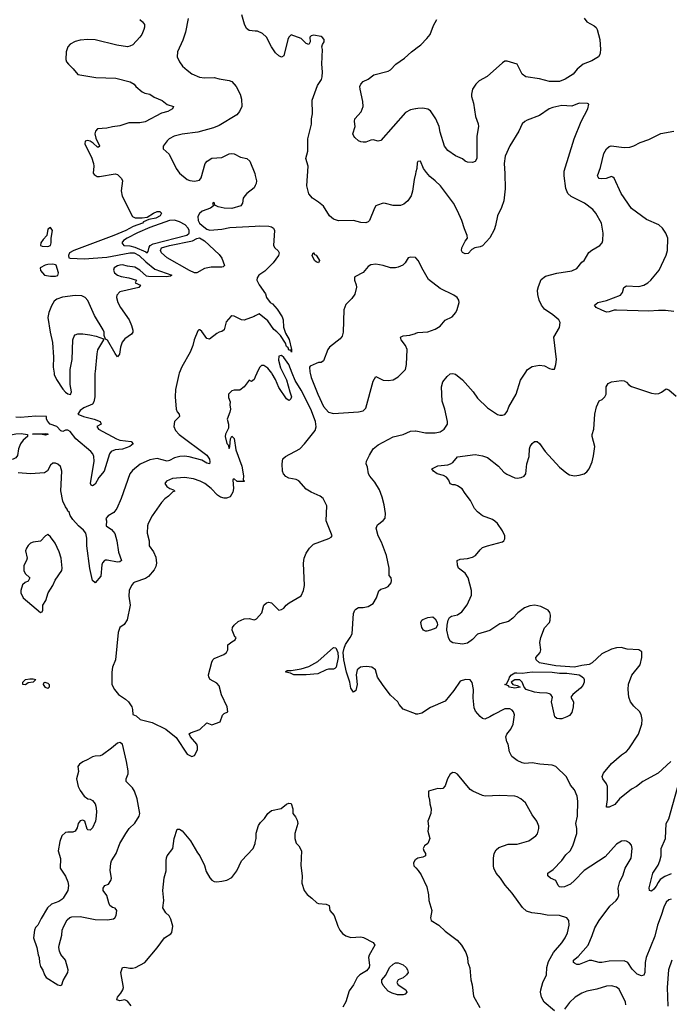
# Model space of a CAD drawing. Header units: inches. Extents: x 2001573 to 2220545, y 644482 to 846830.
# Tile 261 of 656: x 2108102 to 2113335, y 714913 to 722850. Entities that reach past the tile are written whole.
import ezdxf

# ---------------------------------------------------------------- set-up
doc = ezdxf.new("R2010")
doc.units = ezdxf.units.IN
doc.header["$MEASUREMENT"] = 0
for name, color, linetype in [('C1701', 7, 'Continuous'), ('C1702', 7, 'Continuous'), ('C1711', 7, 'Continuous'), ('C1712', 7, 'Continuous')]:
    doc.layers.add(name, color=color, linetype=linetype)

msp = doc.modelspace()

# ---------------------------------------------------------------- linework, layer by layer
at = {"layer": 'C1701', "color": 5}
for points, elevation in [([(2108708.8, 720000), (2108707, 719810), (2108700.4, 719770), (2108690, 719749.5), (2108619.8, 719720.2), (2108590, 719699), (2108571.3, 719670), (2108616, 719650), (2108701, 719630), (2108751, 719610), (2108758, 719590), (2108724.7, 719570), (2108738, 719550), (2108882.8, 719470), (2108910, 719461.3), (2108998.8, 719450), (2109016.3, 719430), (2108990, 719408.3), (2108930, 719388.6), (2108870, 719383.2), (2108840.3, 719370), (2108824.5, 719350), (2108782.2, 719210), (2108740.6, 719159.4), (2108710, 719105.4), (2108690, 719091.5), (2108678.3, 719098.3), (2108671.5, 719111.5), (2108701.4, 719290), (2108698.4, 719330), (2108691.5, 719350), (2108674, 719370), (2108555.6, 719470), (2108510, 719529.3), (2108490, 719541.2), (2108470, 719541.2), (2108450, 719529.5), (2108434.6, 719534.6), (2108402, 719570), (2108349, 719590), (2108329.2, 719610), (2108319, 719630), (2108318, 719650), (2108233, 719653), (2108110, 719643.7), (2108070, 719646.9)], 320), ([(2109387.1, 720000), (2109383, 719990), (2109357.1, 719870), (2109354.4, 719810), (2109363, 719710), (2109370.5, 719690), (2109385.5, 719670), (2109390.4, 719650), (2109350.5, 719610), (2109343.1, 719570), (2109358.2, 719538.2), (2109387.4, 719507.4), (2109610, 719339.6), (2109630, 719306), (2109633.7, 719286.3), (2109630.4, 719270), (2109610, 719276.3), (2109570, 719300.3), (2109466.2, 719326.2), (2109430, 719330.6), (2109391.6, 719328.4), (2109350, 719319.4), (2109310, 719295.6), (2109290, 719291.8), (2109210, 719312.1), (2109150, 719300.9), (2109072.3, 719267.7), (2109010, 719216.9), (2108990, 719189.3), (2108919.5, 718990), (2108884.6, 718910), (2108861.4, 718878.6), (2108814, 718850), (2108797.3, 718830), (2108802, 718810), (2108798, 718770), (2108840.8, 718740.8), (2108867.7, 718707.7), (2108884.1, 718650), (2108897.9, 718557.9), (2108923, 718490), (2108910, 718480.5), (2108890, 718476.1), (2108806.7, 718493.3), (2108790, 718494), (2108784.2, 718490), (2108770, 718471.6), (2108765.2, 718454.8), (2108755, 718365), (2108710, 718311.8), (2108690, 718329.2), (2108666.7, 718426.7), (2108641.9, 718610), (2108642.6, 718670), (2108634.1, 718710), (2108616.2, 718736.2), (2108576.8, 718770), (2108530, 718820.5), (2108510, 718854), (2108500.9, 718880.9), (2108490, 718889.5), (2108484.7, 718904.7), (2108470, 718923.7), (2108450, 718969.4), (2108433.3, 719053.3), (2108442, 719210), (2108430, 719249.3), (2108410, 719266.6), (2108390, 719274.5), (2108370, 719274.5), (2108350, 719258), (2108325.5, 719214.5), (2108302.5, 719197.5), (2108190, 719188.2), (2108090, 719196.5)], 340), ([(2108379.8, 720000), (2108381.1, 719990), (2108398, 719950), (2108450, 719872.2), (2108470, 719847.6), (2108490, 719834), (2108511.1, 719828.9), (2108519.6, 719850), (2108509.8, 719909.8), (2108509.8, 720000)], 320), ([(2110000, 719971.3), (2109990, 719949), (2109970, 719934), (2109950, 719944), (2109910, 719889.3), (2109875.9, 719864.1), (2109830, 719864.5), (2109810, 719857), (2109783, 719830), (2109784.7, 719804.7), (2109798.8, 719770), (2109794.8, 719745.2), (2109799.1, 719710), (2109794.9, 719685.1), (2109774, 719630), (2109783, 719590), (2109783.4, 719556.6), (2109760.7, 719510), (2109756, 719490), (2109770, 719434), (2109782, 719422), (2109790, 719394), (2109795.3, 719410), (2109799, 719470), (2109810, 719494), (2109830, 719474), (2109842.4, 719382.4), (2109892.8, 719250), (2109906, 719174), (2109902, 719142), (2109910, 719134), (2109910, 719126), (2109852.7, 719127.3), (2109830, 719148), (2109818, 719142), (2109824.4, 719070), (2109819.9, 719040.1), (2109796.4, 719003.6), (2109767.5, 718992.5), (2109750, 718992.2), (2109720.7, 719000.7), (2109696, 719016), (2109644.4, 719070), (2109593.5, 719110), (2109556.3, 719130), (2109501.2, 719150), (2109430, 719159.8), (2109332.1, 719152.1), (2109286, 719130), (2109272, 719110), (2109286.4, 719086.4), (2109310.9, 719070.9), (2109341, 719061), (2109352, 719050), (2109336.7, 719043.3), (2109301.6, 719010), (2109270, 718988.6), (2109243.2, 718956.8), (2109168.7, 718850), (2109136.5, 718790), (2109131.5, 718770), (2109128.5, 718710), (2109146.4, 718650), (2109146.4, 718610), (2109179.8, 718559.8), (2109197.5, 718517.5), (2109204.5, 718470), (2109199, 718441), (2109184.4, 718415.6), (2109139.6, 718360.4), (2109114.4, 718345.6), (2109030, 718317.2), (2109018.4, 718310), (2109003.1, 718290), (2108985.3, 718250), (2108982.3, 718202.3), (2108990.8, 718130), (2108967.5, 718012.5), (2108944.2, 717975.8), (2108910, 717949.7), (2108896.6, 717910), (2108872.8, 717690), (2108850.4, 717630), (2108843.7, 717590), (2108845.5, 717490), (2108865.5, 717450), (2108899.3, 717410), (2108954, 717374), (2108978.4, 717350), (2109004.9, 717310), (2109011.1, 717288.9), (2109014, 717250), (2109039.8, 717239.8), (2109072, 717210), (2109170, 717184.9), (2109278.8, 717130), (2109362.5, 717062.5), (2109451.3, 716930), (2109490, 716911.3), (2109510, 716918), (2109534.8, 716965.2), (2109535.1, 716990), (2109529.3, 717010), (2109477, 717070), (2109466.3, 717093.7), (2109478, 717102), (2109553, 717127), (2109610, 717181), (2109650, 717166), (2109718, 717190), (2109736.5, 717243.5), (2109750, 717256), (2109778, 717270), (2109774, 717310), (2109727.5, 717407.5), (2109710, 717479), (2109690, 717502), (2109637.2, 717530), (2109626, 717550), (2109623.7, 717570), (2109649.3, 717670), (2109659, 717690), (2109670, 717701), (2109746.3, 717733.7), (2109768.7, 717750), (2109779, 717770), (2109779, 717810), (2109810, 717836), (2109838, 717850), (2109846, 717870), (2109835.3, 717875.3), (2109814, 717930), (2109817.2, 717950), (2109829.2, 717970), (2109862.5, 717997.5), (2109910, 718019.6), (2109950, 718022), (2109990, 718013.4), (2110000, 718016.3)], 360), ([(2109000.1, 714900.1), (2108970, 714937.2), (2108950, 714949.2), (2108910, 714940.9), (2108886, 714950), (2108889.6, 714970), (2108917.7, 715002.3), (2108933.7, 715030), (2108938.3, 715050), (2108917.6, 715170), (2108930, 715210.8), (2108950, 715213.4), (2108990, 715203.8), (2109010, 715203.8), (2109034, 715210), (2109110, 715250.6), (2109210, 715367.3), (2109269.7, 715450.3), (2109318.6, 715481.4), (2109327.6, 715492.4), (2109335.6, 715544.4), (2109319.8, 715599.8), (2109306.3, 715626.3), (2109278.7, 715650), (2109254, 715690), (2109262.4, 715750), (2109255.8, 715830), (2109266.2, 715933.8), (2109282.7, 715990), (2109280.9, 716070), (2109284.8, 716095.2), (2109289.6, 716110.4), (2109335.1, 716170), (2109347.3, 716250), (2109370, 716324.7), (2109390, 716324), (2109410, 716310.6), (2109478, 716230), (2109534, 716134), (2109554, 716110), (2109590, 716031.3), (2109604.1, 715984.1), (2109632.5, 715932.5), (2109650, 715914.8), (2109670, 715904), (2109690, 715900.7), (2109730, 715904.9), (2109770, 715914.8), (2109810, 715936), (2109851.5, 715988.5), (2109890, 716070.7), (2109983.6, 716170), (2109998.4, 716210), (2110000, 716217.3)], 340)]:
    msp.add_lwpolyline(points, dxfattribs=dict(at, elevation=elevation))
for points, elevation in [([(2107930, 719286), (2107850, 719314), (2107823.6, 719330), (2107834.3, 719350), (2107890, 719396.1), (2107960.9, 719470), (2107979.9, 719480.1), (2108030, 719502.2), (2108070, 719512.8), (2108113.2, 719513.2), (2108165.4, 719505.4), (2108165.5, 719490), (2108130, 719459.8), (2108108.5, 719430), (2108092.9, 719390), (2108083.5, 719336.5), (2108070, 719317.4), (2108050, 719307.2), (2107990, 719305.4)], 320), ([(2108310, 719501.2), (2108270, 719509.7), (2108206, 719510), (2108310, 719515.5), (2108330, 719510.7), (2108330, 719506)], 320), ([(2108330, 718699), (2108310, 718688.7), (2108270, 718645.2), (2108210, 718639.3), (2108190, 718629.5), (2108170, 718611.8), (2108156, 718590), (2108149.1, 718569.1), (2108163, 718510), (2108157.3, 718490), (2108134.9, 718450), (2108135.8, 718410), (2108145.1, 718385.1), (2108184, 718350), (2108170, 718323.7), (2108147.2, 718312.8), (2108125.5, 718294.5), (2108110.3, 718250), (2108110.4, 718229.6), (2108130.3, 718190), (2108270, 718071), (2108283.1, 718076.9), (2108289, 718090), (2108289.2, 718130), (2108312.9, 718167.1), (2108331.3, 718230), (2108369.6, 718290), (2108387.2, 718332.8), (2108440.7, 718410), (2108445.6, 718430), (2108436.9, 718510), (2108419.7, 718559.7), (2108389.3, 718629.3), (2108350, 718682)], 360), ([(2108150, 717489.4), (2108128, 717490), (2108128, 717510), (2108148, 717530), (2108183.7, 717536.3), (2108210, 717536.3), (2108231.3, 717530), (2108212, 717510), (2108170, 717504)], 340), ([(2108330, 717459), (2108310, 717466), (2108294, 717490), (2108296.4, 717503.6), (2108306, 717510), (2108330, 717502.8), (2108340.7, 717490), (2108338.8, 717470)], 340), ([(2108910, 717024), (2108890, 717019.3), (2108842.4, 716977.6), (2108770, 716924.5), (2108750, 716915.1), (2108710, 716914.5), (2108690, 716909.3), (2108650, 716885.2), (2108610, 716869), (2108584.7, 716850), (2108571, 716830), (2108574.8, 716790), (2108558.8, 716730), (2108573.4, 716670), (2108590, 716636), (2108620.7, 716590), (2108650, 716570.7), (2108670, 716566.7), (2108690, 716554.9), (2108708.9, 716530), (2108716.1, 716510), (2108719.6, 716470), (2108718.9, 716430), (2108711.7, 716390), (2108690, 716336), (2108670, 716316), (2108650, 716319), (2108645.4, 716325.4), (2108626, 716390), (2108610, 716398.7), (2108590, 716393), (2108572.7, 716370), (2108564.8, 716335.2), (2108550.4, 716309.6), (2108530, 716299.7), (2108490, 716301.5), (2108470, 716297.8), (2108441.2, 716270), (2108426.2, 716226.2), (2108411, 716150), (2108431.1, 716088.9), (2108427.3, 716010), (2108470, 715946.8), (2108490, 715901), (2108495.6, 715870), (2108490.3, 715830), (2108452.3, 715767.7), (2108442, 715758), (2108417.3, 715742.7), (2108359, 715721), (2108327.3, 715690), (2108274.6, 715605.4), (2108248.5, 715551.5), (2108230, 715533.2), (2108220.4, 715510), (2108213, 715450), (2108240.4, 715370), (2108250, 715312), (2108258.8, 715290), (2108260.5, 715250), (2108270, 715218), (2108288.1, 715188.1), (2108302, 715150), (2108316.3, 715130), (2108410, 715070.6), (2108430, 715064), (2108442, 715070), (2108453.6, 715106.4), (2108489, 715170), (2108494, 715190), (2108472.3, 715270), (2108434.7, 715314.7), (2108421.7, 715341.7), (2108417.6, 715370), (2108419.5, 715390), (2108442.7, 715470), (2108444.5, 715510), (2108457.1, 715542.9), (2108485.9, 715594.1), (2108506.9, 715613.1), (2108521.7, 715618.3), (2108590, 715621.3), (2108710, 715597.1), (2108810, 715593.1), (2108857.2, 715602.8), (2108869.3, 715610), (2108879, 715630), (2108884, 715670), (2108870, 715688.7), (2108850, 715692.7), (2108829.6, 715709.6), (2108819.6, 715730), (2108802.9, 715790), (2108774, 715830), (2108775.3, 715850), (2108788, 715870), (2108817.2, 715882.8), (2108837.2, 715910), (2108840.9, 715930), (2108831.2, 715991.2), (2108835.1, 716050), (2108840.5, 716070), (2108878.7, 716130), (2108909.5, 716210), (2108956.2, 716290), (2108983.7, 716330), (2109030, 716373.4), (2109065.6, 716430), (2109069.6, 716450), (2109047.3, 716570), (2109027.6, 716630), (2109010, 716658), (2108960.9, 716710), (2108960.9, 716730), (2108975.1, 716770), (2108976.2, 716796.2), (2108963.7, 716870), (2108929.1, 717009.1)], 360)]:
    msp.add_lwpolyline(points, close=True, dxfattribs=dict(at, elevation=elevation))
at = {"layer": 'C1702', "color": 5}
for points, elevation in [([(2110000, 722758.3), (2109950, 722763.5), (2109930, 722778), (2109912.7, 722812.7), (2109892.7, 722890)], 340), ([(2109070, 722852.2), (2109091.8, 722831.8), (2109106.3, 722810), (2109108, 722790), (2109102.2, 722770), (2109085, 722730), (2109070.7, 722709.3), (2109012.7, 722647.3), (2108990, 722635.5), (2108970, 722631.6), (2108883.6, 722643.6), (2108710, 722686.2), (2108650, 722690.7), (2108590, 722685.2), (2108550, 722673.4), (2108508.5, 722651.5), (2108490, 722629.7), (2108477.5, 722590), (2108473.2, 722530), (2108479.8, 722510), (2108494.4, 722490), (2108534.3, 722454.3), (2108570, 722407), (2108716.4, 722383.6), (2108877.4, 722377.4), (2108990.8, 722350), (2109024, 722330), (2109038.8, 722310), (2109089.1, 722269.1), (2109110, 722258.6), (2109150, 722250.2), (2109185.7, 722225.7), (2109250, 722197.3), (2109290, 722166.7), (2109342, 722150), (2109333.4, 722130), (2109296.3, 722110), (2109244.6, 722095.4), (2109112.8, 722027.2), (2109070, 722019.5), (2108982.2, 722017.8), (2108910, 721995), (2108850, 721986.9), (2108805.1, 721974.9), (2108730, 721969.7), (2108713.4, 721950), (2108708.1, 721930), (2108715.4, 721895.4), (2108746, 721834), (2108746.8, 721830), (2108737.3, 721822.7), (2108730, 721823), (2108694.9, 721854.9), (2108670, 721869.7), (2108650, 721876.3), (2108630.3, 721869.7), (2108627.3, 721850), (2108634.2, 721830), (2108681.2, 721741.2), (2108698, 721690), (2108699.8, 721670), (2108692.8, 721612.8), (2108701.1, 721601.1), (2108726.3, 721586.3), (2108745.7, 721585.7), (2108870, 721606.8), (2108890, 721602.8), (2108922.8, 721570), (2108930.8, 721550), (2108919.6, 721470), (2108927.1, 721427.1), (2109010, 721264), (2109031.9, 721251.9), (2109090, 721251.6), (2109130, 721258.9), (2109178.7, 721290), (2109210, 721302.4), (2109230, 721304.9), (2109243.7, 721290), (2109233.5, 721270), (2109199.5, 721250), (2109142, 721238), (2109100.8, 721219.2), (2109091.4, 721210), (2109016.7, 721183.3), (2108958.4, 721150), (2108861.7, 721110), (2108537, 720990), (2108503.8, 720970), (2108494.9, 720950), (2108499.1, 720930), (2108507.7, 720927.7), (2108622.4, 720922.4), (2108804.3, 720935.7), (2108990, 720971.6), (2109024.7, 720970), (2109064.8, 720950), (2109117.6, 720897.6), (2109190, 720839.3), (2109326.8, 720790), (2109317.3, 720782.7), (2109283.8, 720776.2), (2109139.3, 720779.3), (2109123.1, 720783.1), (2109068.9, 720830), (2109030, 720855.6), (2108970, 720862), (2108930, 720872.5), (2108910, 720872.2), (2108890, 720867), (2108864.2, 720850), (2108859, 720830), (2108865.3, 720810), (2108889.3, 720789.3), (2108918.6, 720778.6), (2108982, 720770), (2109042, 720750), (2109032, 720730), (2109074, 720710), (2109062, 720690), (2108910, 720656), (2108885, 720630), (2108881.4, 720610), (2108891.9, 720570), (2108913.7, 720530), (2108984.5, 720430), (2109004, 720384), (2109012.5, 720347.5), (2109012.6, 720330), (2109004.1, 720315.9), (2108950, 720278.2), (2108928.4, 720251.6), (2108914, 720210), (2108906.2, 720153.8), (2108890, 720132.7), (2108870, 720158), (2108810, 720266), (2108794.2, 720274.2), (2108783.3, 720303.3), (2108781.5, 720330), (2108773.8, 720350), (2108705.9, 720465.9), (2108650, 720585.1), (2108630, 720611.6), (2108603.2, 720623.2), (2108550, 720625.6), (2108446.5, 720613.5), (2108401.7, 720598.3), (2108380.2, 720579.8), (2108357.4, 720542.6), (2108337.8, 720490), (2108330.2, 720450), (2108347.5, 720330), (2108367.6, 720247.6), (2108374, 720130), (2108373, 720050), (2108379.8, 720000)], 320), ([(2109459.9, 722860.1), (2109438.7, 722750), (2109416, 722684), (2109374.4, 722590), (2109372, 722550), (2109388.2, 722510), (2109414.7, 722474.7), (2109450, 722442), (2109490, 722413.4), (2109550, 722387.7), (2109590, 722382), (2109670, 722383.6), (2109710, 722372), (2109790, 722359.3), (2109810, 722350.5), (2109846, 722310), (2109877.1, 722250), (2109888.2, 722210), (2109890.4, 722150), (2109872, 722110), (2109850, 722084.2), (2109710, 721996.3), (2109662.8, 721977.2), (2109536.1, 721943.9), (2109410, 721926), (2109346, 721910), (2109306, 721890), (2109290, 721874), (2109258, 721830), (2109258.4, 721810), (2109305.4, 721765.4), (2109363.2, 721650), (2109390, 721611.7), (2109450, 721561.6), (2109473, 721553), (2109510, 721548), (2109550, 721556), (2109564.5, 721575.5), (2109596.9, 721690), (2109613.3, 721710), (2109650, 721732.4), (2109730, 721737.8), (2109790, 721767.9), (2109810, 721772.2), (2109830, 721767.9), (2109881.5, 721741.5), (2109930.9, 721730.9), (2109956, 721710), (2109996.5, 721610), (2110000, 721593.4)], 340), ([(2110000, 721514.4), (2109990, 721494.7), (2109932.7, 721450), (2109914.9, 721430), (2109903, 721410), (2109897.3, 721370), (2109884, 721350), (2109810, 721327.7), (2109749, 721330), (2109701.5, 721341.5), (2109674.6, 721354.6), (2109672.7, 721370), (2109664.7, 721375.3), (2109654, 721370), (2109662, 721350), (2109638, 721330), (2109572.3, 721307.7), (2109551.4, 721288.6), (2109537.5, 721262.5), (2109539.2, 721230), (2109550.8, 721210), (2109571.7, 721190), (2109610, 721162.1), (2109633.4, 721153.4), (2109730, 721160.5), (2109794.4, 721174.4), (2110000, 721186.7)], 340), ([(2110000, 720463), (2109990, 720457.6), (2109910, 720428.2), (2109890, 720429.8), (2109830, 720458.7), (2109810, 720461.6), (2109802.3, 720457.7), (2109764.4, 720415.6), (2109750, 720349.3), (2109730, 720335.6), (2109710, 720331.3), (2109690, 720319.7), (2109630, 720275.6), (2109610, 720279.5), (2109570, 720336), (2109553.2, 720350), (2109544.7, 720350), (2109537.3, 720342.7), (2109507.3, 720270), (2109495.9, 720224.1), (2109474.8, 720170), (2109408.5, 720051.5), (2109387.1, 720000)], 340), ([(2108509.8, 720000), (2108509.8, 720029.8), (2108525, 720110), (2108529.4, 720270), (2108540.9, 720299.1), (2108550, 720310.8), (2108570, 720317.5), (2108610, 720316.6), (2108666, 720310), (2108717.8, 720297.8), (2108776, 720276), (2108778, 720270), (2108730, 720189), (2108722.4, 720157.6), (2108708.9, 720010), (2108708.8, 720000)], 320)]:
    msp.add_lwpolyline(points, dxfattribs=dict(at, elevation=elevation))
for points, elevation in [([(2109350, 721232.6), (2109310, 721231.5), (2109150, 721175.4), (2109050, 721132.1), (2108968, 721090), (2108938.9, 721070), (2108926, 721050), (2108941, 721030), (2108990, 721026.3), (2109030, 721017.5), (2109119.1, 720979.1), (2109130, 720970.4), (2109137.5, 720982.5), (2109144.7, 721015.3), (2109154.2, 721030), (2109176.3, 721043.7), (2109447.9, 721112.1), (2109466.7, 721130), (2109468.6, 721150), (2109460.1, 721170), (2109435.3, 721195.3), (2109390, 721219.8)], 340), ([(2108350, 721176), (2108330, 721162), (2108320.7, 721110), (2108290, 721079.3), (2108273, 721050), (2108270.7, 721030), (2108283.4, 721023.4), (2108330, 721022), (2108349.4, 721030), (2108355.1, 721050), (2108354.5, 721090), (2108366, 721150)], 320), ([(2109530, 720809.6), (2109510, 720809.7), (2109470, 720826.8), (2109290, 720929), (2109245.3, 720970), (2109235.4, 720990), (2109245.7, 721010), (2109308.4, 721030), (2109493.5, 721066.5), (2109530, 721087.3), (2109550, 721092.4), (2109590, 721067.3), (2109710, 720958), (2109730, 720927.6), (2109751.2, 720868.8), (2109741.3, 720858.7), (2109730, 720855.4), (2109645.8, 720854.2), (2109590, 720845.4)], 320), ([(2108370, 720880.3), (2108330, 720876.5), (2108306.4, 720870), (2108267.4, 720850), (2108270, 720828), (2108303, 720790), (2108350, 720781.5), (2108390, 720782.9), (2108410, 720789.1), (2108415.1, 720810), (2108395.8, 720870), (2108390, 720875.1)], 320)]:
    msp.add_lwpolyline(points, close=True, dxfattribs=dict(at, elevation=elevation))
at = {"layer": 'C1711', "color": 5}
for points, elevation in [([(2110000, 718016.3), (2110010, 718019.1), (2110053.2, 718070), (2110069.7, 718130), (2110090, 718148), (2110110, 718153.7), (2110131, 718150), (2110190, 718091), (2110210, 718094.8), (2110230, 718106.8), (2110249.6, 718130.4), (2110271.9, 718148.1), (2110370, 718206), (2110389.2, 718250), (2110397, 718290), (2110387, 718470), (2110393.6, 718510), (2110409.6, 718550), (2110435.6, 718590), (2110470, 718621.6), (2110592.7, 718667.3), (2110610, 718678), (2110619, 718690), (2110571.6, 718810), (2110577, 718930), (2110546.6, 718990), (2110522.7, 719010), (2110450, 719040.4), (2110410, 719066), (2110350, 719131.7), (2110330, 719142.9), (2110270, 719155), (2110246.4, 719166.4), (2110227.9, 719187.9), (2110219.8, 719210), (2110215.1, 719270), (2110220.9, 719310), (2110244, 719330), (2110358, 719390), (2110395.6, 719430), (2110481, 719539), (2110491.3, 719568.7), (2110485.4, 719610), (2110447.1, 719710), (2110370, 719864), (2110321, 719941), (2110297.8, 720000)], 360), ([(2110012.9, 720000), (2110000, 719971.3)], 360), ([(2110224.9, 720000), (2110250, 719946), (2110279.5, 719850), (2110290.4, 719809.6), (2110286.8, 719793.2), (2110276.8, 719783.2), (2110270, 719779), (2110250, 719794), (2110190, 719883.7), (2110162.8, 719950), (2110135.8, 719995.8), (2110132.4, 720000)], 360), ([(2110442, 720000), (2110450, 719966), (2110502.8, 719830), (2110550, 719733), (2110590, 719687.3), (2110630, 719676.5), (2110830, 719688.2), (2110870, 719695.8), (2110890, 719718), (2110950, 719936.3), (2110970, 719974), (2111030, 719944), (2111070, 719940.7), (2111110, 719946.8), (2111149.5, 719970.5), (2111179.1, 720000)], 360), ([(2113350, 715760.4), (2113330, 715754.3), (2113310, 715736.2), (2113290, 715695.1), (2113270.1, 715629.9), (2113238.6, 715550), (2113217.6, 715462.4), (2113148.7, 715291.3), (2113140.2, 715250), (2113137.1, 715170), (2113130, 715147.8), (2113110, 715141.5), (2113076.9, 715156.9), (2113036.8, 715196.8), (2112999.7, 715250), (2112970, 715264.7), (2112850, 715262.2), (2112790, 715249.7), (2112770.2, 715249.8), (2112710, 715266.6), (2112690, 715266), (2112610, 715235.2), (2112590, 715235.4), (2112570, 715244.4), (2112563.5, 715250), (2112562, 715270), (2112600.5, 715299.5), (2112680.4, 715390), (2112713.5, 715466.5), (2112734.8, 715530), (2112768.9, 715590), (2112855.8, 715704.2), (2112906.6, 715750), (2112920.4, 715770), (2112927.1, 715790), (2112923.1, 715850), (2112935.7, 715904.3), (2112960.5, 715950), (2112978.9, 716010), (2113026.3, 716090), (2113036.9, 716170), (2113030, 716196), (2113013.6, 716213.6), (2112990, 716227.3), (2112970, 716231.8), (2112950, 716229.5), (2112910, 716204.5), (2112818.7, 716101.3), (2112650, 715993), (2112570.1, 715909.9), (2112537.6, 715882.4), (2112490, 715859.8), (2112470, 715856.4), (2112450, 715860.5), (2112438.7, 715870), (2112421.2, 715910), (2112379, 715930), (2112356, 715950), (2112355.1, 715970), (2112399.1, 716000.9), (2112468.7, 716071.3), (2112502.5, 716117.5), (2112535.8, 716150), (2112558, 716190), (2112590.8, 716290), (2112589.8, 716330), (2112581.2, 716370), (2112594.4, 716430), (2112596.8, 716550), (2112592.2, 716590), (2112570, 716642.7), (2112539.7, 716679.7), (2112506.3, 716746.3), (2112421.2, 716830), (2112390, 716841.6), (2112291.9, 716848.1), (2112230, 716858.5), (2112170, 716855), (2112150, 716858.5), (2112110, 716877.4), (2112065.6, 716910), (2112048.5, 716948.5), (2112037, 717010), (2112026.6, 717030), (2112018.4, 717070), (2112027, 717090), (2112058.4, 717130), (2112075.8, 717170), (2112087.5, 717247.5), (2112080.7, 717270), (2112070, 717283.7), (2112050, 717296.2), (2112010, 717295.6), (2111921, 717250), (2111890, 717229.4), (2111850, 717212.7), (2111830, 717216), (2111810, 717232.3), (2111774.8, 717274.8), (2111762.2, 717302.2), (2111755.4, 717384.6), (2111757, 717450), (2111746.8, 717506.8), (2111730, 717529), (2111692.5, 717532.5), (2111650, 717517.2), (2111598.3, 717441.7), (2111530, 717358), (2111410, 717306), (2111340.4, 717259.6), (2111310, 717251.1), (2111293.9, 717253), (2111290, 717253.5), (2111191.3, 717291.3), (2111159, 717330), (2111149.2, 717350), (2111090, 717405.2), (2111030, 717482.7), (2110985.4, 717550), (2110966.9, 717610), (2110939.5, 717630), (2110895.8, 717635.8), (2110865.8, 717634.2), (2110846.3, 717630), (2110821.7, 717610), (2110811.8, 717570), (2110821.7, 717490), (2110810, 717444), (2110790, 717429.6), (2110770, 717462.7), (2110761.1, 717510), (2110734.2, 717590), (2110713.5, 717690), (2110708.3, 717748.3), (2110715.2, 717784.8), (2110726.5, 717813.5), (2110765, 717870), (2110779.8, 717900.2), (2110790, 718062), (2110803, 718090), (2110810, 718099.3), (2110830, 718110.5), (2110870, 718110.5), (2110910, 718119.1), (2110950, 718144.9), (2110977, 718190), (2110994, 718246), (2111010, 718260.7), (2111048, 718270), (2111070, 718280.7), (2111093.2, 718310), (2111097.2, 718330), (2111093.2, 718350), (2111079, 718370), (2111077, 718430), (2111058, 718530), (2111017, 718637), (2110989.6, 718690), (2110974.5, 718750), (2110983, 718777), (2111030, 718812.7), (2111047.2, 718832.8), (2111049.8, 718870), (2111038, 718938), (2111021.4, 719001.4), (2110999.7, 719059.7), (2110962.5, 719122.5), (2110923.5, 719170), (2110913, 719190), (2110902.9, 719242.9), (2110892.3, 719270), (2110896, 719290), (2110919.1, 719340.9), (2110949.6, 719390.4), (2110990, 719424), (2111110, 719488), (2111190, 719506), (2111250, 719532.6), (2111290, 719535.6), (2111293.9, 719534.9), (2111370, 719520.6), (2111450, 719520.8), (2111490, 719526.9), (2111520.4, 719550), (2111547.1, 719590), (2111548.6, 719610), (2111527.2, 719710), (2111505.9, 719774.1), (2111499.7, 719890), (2111509.8, 719930.2), (2111545.2, 719974.8), (2111570, 719994), (2111590, 719997.6), (2111611.5, 719991.5), (2111670, 719946.4), (2111754, 719850), (2111790, 719799.1), (2111870, 719722), (2111950, 719667.3), (2111970, 719660.7), (2111990, 719660.7), (2112010, 719667.3), (2112027.5, 719692.5), (2112042.9, 719730), (2112100.7, 719830), (2112136.1, 719943.9), (2112172.9, 720000)], 340), ([(2113348.4, 716870), (2113244.5, 716775.5), (2113120.5, 716710), (2113070, 716669.6), (2113030, 716647.6), (2112933.7, 716570), (2112897.2, 716522.8), (2112850, 716501.6), (2112830, 716502), (2112827.9, 716507.9), (2112836.5, 716563.5), (2112835.6, 716670), (2112829.6, 716690), (2112798.4, 716730), (2112792.8, 716750), (2112804.4, 716775.6), (2112870, 716855.3), (2112950, 716923.7), (2112990, 716950.5), (2113010, 716973), (2113085.4, 717090), (2113114.5, 717170), (2113117, 717210), (2113107, 717250), (2113094.6, 717274.6), (2113050, 717316.3), (2113023.5, 717350), (2113007.7, 717390), (2113002.3, 717450), (2113006.5, 717493.5), (2113034.1, 717565.9), (2113101.3, 717650), (2113114.5, 717710), (2113114.8, 717754.8), (2113089.5, 717769.5), (2112995.4, 717775.4), (2112948.1, 717788.1), (2112910, 717787.2), (2112870, 717774.5), (2112790, 717737.2), (2112713.1, 717666.9), (2112690, 717652.2), (2112630, 717644.7), (2112570, 717631.2), (2112420.8, 717640.8), (2112290, 717666.3), (2112261.7, 717690), (2112259.6, 717710), (2112295.1, 717750), (2112299.7, 717770), (2112292.7, 717830), (2112299.8, 717870), (2112330, 717946.8), (2112369.2, 717990), (2112376, 718010), (2112378, 718050), (2112371.9, 718071.9), (2112359, 718090), (2112300.1, 718120.1), (2112251, 718131), (2112210, 718126.2), (2112168.7, 718110), (2112114.4, 718070), (2112074.7, 718025.3), (2112040.4, 717999.6), (2111970, 717979.3), (2111890, 717926.6), (2111790, 717898), (2111750, 717852.5), (2111710, 717825.1), (2111670, 717815.6), (2111590, 717826.9), (2111570, 717839.5), (2111555.8, 717870), (2111543.5, 717930), (2111544.2, 717970), (2111554.7, 718010), (2111565.6, 718030), (2111579.5, 718040.5), (2111630, 718053.4), (2111664.1, 718075.9), (2111706.7, 718133.3), (2111741.6, 718210), (2111741.6, 718250), (2111715.4, 718350), (2111690, 718389.7), (2111636.2, 718430), (2111627.5, 718452.5), (2111626, 718490), (2111650, 718502), (2111710, 718506.3), (2111750, 718516.5), (2111774.7, 718530), (2111810, 718576.4), (2111830, 718594.3), (2111869.2, 718610), (2111990, 718640.4), (2112002, 718650), (2112010, 718666), (2112009.7, 718690), (2111992.2, 718730), (2111950, 718788.4), (2111930, 718807.4), (2111910, 718821.5), (2111829.8, 718849.8), (2111790, 718881.6), (2111766.9, 718910), (2111733, 718973), (2111689.7, 719030), (2111667.5, 719067.5), (2111630, 719092.6), (2111610, 719101.1), (2111590, 719100.5), (2111570, 719109.7), (2111558.3, 719138.3), (2111541.4, 719161.4), (2111515, 719175), (2111465.1, 719190), (2111435.1, 719210), (2111422.7, 719230), (2111470, 719254.9), (2111550, 719261.6), (2111571.4, 719268.6), (2111590, 719280.7), (2111630, 719324.9), (2111770, 719344.4), (2111830, 719334.9), (2111870, 719322), (2111958, 719250), (2112001.8, 719201.8), (2112025.7, 719185.7), (2112090, 719158.2), (2112110, 719154.5), (2112140.9, 719159.1), (2112167, 719170), (2112178.9, 719190), (2112188.4, 719270), (2112204.7, 719330), (2112208.6, 719390), (2112215.1, 719410), (2112230, 719434), (2112249.6, 719450.4), (2112269.4, 719450.6), (2112290, 719433.4), (2112334.9, 719370), (2112450, 719242.6), (2112510, 719193.4), (2112530, 719182), (2112570, 719172.4), (2112610, 719177.1), (2112648.7, 719190), (2112670, 719204), (2112689.6, 719230.4), (2112713.9, 719286.1), (2112725.1, 719334.9), (2112733.6, 719410), (2112713.6, 719490), (2112713.8, 719506.2), (2112726.6, 719550), (2112735.4, 719670), (2112747.1, 719730), (2112770, 719776.3), (2112792.8, 719787.2), (2112816.2, 719810), (2112825.1, 719830), (2112825.1, 719890), (2112843.3, 719916.7), (2112870, 719930.4), (2112950, 719940.2), (2112970, 719938.8), (2112990, 719928.9), (2113010, 719906.7), (2113030, 719893.4), (2113190, 719840.3), (2113225.8, 719834.2), (2113250, 719836.4), (2113272.8, 719847.2), (2113310, 719875.5), (2113330, 719866), (2113390, 719816.3)], 320), ([(2112410, 714860.4), (2112327.2, 714930), (2112305.2, 714970), (2112297.3, 715010), (2112298.9, 715030), (2112315, 715090), (2112344.5, 715150), (2112349.1, 715210.9), (2112362.9, 715257.1), (2112402, 715330), (2112469.7, 715410), (2112496.2, 715450), (2112515.1, 715490), (2112529.4, 715550), (2112526, 715590), (2112509, 715610), (2112450, 715629.6), (2112351.2, 715631.2), (2112297.5, 715642.5), (2112228, 715650), (2112184.4, 715664.4), (2112153.1, 715693.1), (2112070, 715809.6), (2112012.3, 715872.3), (2111974.7, 715930), (2111941.1, 715970), (2111920.5, 716010), (2111918.3, 716030), (2111918.5, 716090), (2111924.4, 716130), (2111941.4, 716158.6), (2111962.6, 716177.4), (2112036.1, 716203.9), (2112110, 716205.3), (2112204, 716230), (2112260.9, 716270), (2112272.6, 716287.4), (2112285.1, 716330), (2112284.5, 716350), (2112267, 716390), (2112230, 716440.9), (2112176.4, 716536.4), (2112139.3, 716570), (2112110, 716586), (2112090, 716591.2), (2111970, 716596.4), (2111851.1, 716591.1), (2111830, 716595.4), (2111752.3, 716630), (2111730, 716644.7), (2111630, 716769.5), (2111610, 716778.4), (2111590, 716780.7), (2111570, 716767), (2111547.4, 716730), (2111530, 716675.3), (2111510, 716653.2), (2111490, 716649), (2111470, 716653.2), (2111394, 716630), (2111394, 716590), (2111403.6, 716563.6), (2111406, 716530), (2111416, 716490), (2111414.8, 716450), (2111391, 716390), (2111394.8, 716350), (2111390.8, 716310), (2111406, 716250), (2111390.9, 716209.1), (2111362, 716190), (2111352, 716170), (2111358, 716150), (2111372, 716130), (2111372, 716110), (2111350, 716098), (2111308.3, 716091.7), (2111293.9, 716080.8), (2111290, 716077.9), (2111285.5, 716074.5), (2111273, 716050), (2111278, 716030), (2111290, 716016.8), (2111293.9, 716012.5), (2111312.3, 715992.3), (2111335.6, 715955.6), (2111380.5, 715860.5), (2111394.4, 715794.4), (2111397, 715750), (2111421.8, 715670), (2111411.7, 715610), (2111416.4, 715590), (2111478, 715550), (2111530, 715501.6), (2111624.9, 715430), (2111662, 715390), (2111697.1, 715330), (2111710.5, 715289.5), (2111710.8, 715250), (2111728, 715208), (2111734.8, 715110), (2111747.3, 715070), (2111758, 714978), (2111807.7, 714887.7)], 360), ([(2113350, 715964), (2113297.8, 715942.2), (2113261.3, 715918.7), (2113244.4, 715895.6), (2113230, 715864.5), (2113210, 715840.7), (2113190, 715824.5), (2113175.3, 715830), (2113173.2, 715853.2), (2113202.6, 715970), (2113244.9, 716035.1), (2113259.8, 716070), (2113268.5, 716110), (2113268.7, 716170), (2113303.5, 716250), (2113309.8, 716370.2), (2113330.6, 716409.4), (2113412.9, 716707.1)], 320), ([(2110000, 716217.3), (2110007, 716250), (2110007.5, 716292.5), (2110025.4, 716354.6), (2110041.5, 716378.5), (2110074, 716410), (2110102, 716450), (2110130, 716476), (2110209.4, 716490.6), (2110250, 716526.8), (2110270, 716534.8), (2110290, 716531.3), (2110302.8, 716490), (2110302, 716450), (2110324, 716424), (2110336.8, 716396.8), (2110342.8, 716370), (2110319.3, 716290), (2110318, 716250), (2110330, 716211.3), (2110351, 716190), (2110371, 716150), (2110366.6, 716033.4), (2110376.9, 715950), (2110376, 715890), (2110394, 715830), (2110418.6, 715798.6), (2110456.3, 715770), (2110494.8, 715730), (2110510, 715724.6), (2110570, 715719.5), (2110594.8, 715710), (2110600.7, 715670), (2110634.8, 715630), (2110663.9, 715543.9), (2110682, 715510), (2110703.1, 715483.1), (2110730, 715464.9), (2110770, 715452.4), (2110850, 715458), (2110872.5, 715452.5), (2110950, 715410.8), (2110964, 715390), (2110917.1, 715310), (2110912.8, 715290), (2110920.2, 715230), (2110917.7, 715210), (2110896.5, 715183.5), (2110840.7, 715150), (2110819.8, 715130), (2110791.2, 715070), (2110757, 715023), (2110730, 714934), (2110706, 714890)], 340), ([(2113354, 715270), (2113327, 715190), (2113316.8, 715050), (2113321.8, 714898.2)], 360), ([(2112985.3, 714910), (2112982.2, 714930), (2112930, 715034.7), (2112910, 715050.9), (2112870, 715062.6), (2112830, 715058.3), (2112750, 715034), (2112670, 715018.9), (2112630, 715004), (2112575.3, 714970), (2112530, 714927.1), (2112490, 714875.1)], 360)]:
    msp.add_lwpolyline(points, dxfattribs=dict(at, elevation=elevation))
for points, elevation in [([(2111380.7, 717920.7), (2111370, 717920.9), (2111354, 717930), (2111342, 717950), (2111333.2, 717990), (2111342, 718010), (2111350, 718014), (2111390.6, 718030.6), (2111430, 718036.3), (2111450, 718021), (2111465.5, 717990), (2111468, 717970), (2111454.7, 717945.3), (2111410, 717929.5)], 320), ([(2110310.1, 717569.9), (2110282.7, 717582.7), (2110245.2, 717590), (2110245.2, 717594.8), (2110256.4, 717603.6), (2110290, 717603.8), (2110370, 717617.4), (2110430, 717637), (2110502.5, 717677.5), (2110630, 717788.1), (2110650, 717787.2), (2110666, 717750), (2110667.2, 717710), (2110650.1, 717629.9), (2110639.7, 717620.3), (2110630, 717615.1), (2110590, 717614.8), (2110570, 717609.8), (2110503, 717577), (2110410, 717569.9)], 340), ([(2112450, 717214), (2112430, 717217), (2112412.7, 717230), (2112386.6, 717350), (2112392.7, 717390), (2112379.5, 717410), (2112370, 717415.8), (2112350, 717421.7), (2112290, 717423), (2112248, 717430), (2112182, 717450), (2112166, 717470), (2112148.7, 717510), (2112130, 717528.7), (2112090, 717528.7), (2112062, 717510), (2112074, 717490), (2112110, 717482), (2112134, 717470), (2112090, 717461.2), (2112048, 717470), (2112039, 717479), (2112008.7, 717490), (2112023.1, 717496.9), (2112044.5, 717535.5), (2112046.3, 717550), (2112064.7, 717570), (2112090, 717584.2), (2112106.4, 717586.4), (2112150, 717582), (2112230, 717592.5), (2112390, 717590.8), (2112450, 717582.8), (2112510, 717581.4), (2112610, 717567.8), (2112622.2, 717562.2), (2112643.6, 717543.6), (2112650.1, 717530), (2112648.8, 717510), (2112637.1, 717482.9), (2112619.6, 717460.4), (2112556.9, 717410), (2112540.5, 717390), (2112563.6, 717350), (2112560.7, 717310), (2112550, 717266.6), (2112530, 717242), (2112510, 717229.6), (2112470, 717215.6)], 320), ([(2111190, 714988.4), (2111145.2, 714990), (2111103.3, 715003.3), (2111070, 715019.7), (2111030, 715066), (2111018, 715090), (2111018.8, 715110), (2111051.8, 715148.2), (2111079.7, 715210), (2111110, 715237), (2111130, 715248), (2111150, 715247.3), (2111190.5, 715230.5), (2111216, 715210), (2111226.8, 715190), (2111230.6, 715170), (2111218.8, 715150), (2111190, 715127), (2111150.5, 715109.5), (2111139.1, 715090), (2111150.8, 715070), (2111213.4, 715030), (2111220.7, 715010), (2111206, 714994)], 340)]:
    msp.add_lwpolyline(points, close=True, dxfattribs=dict(at, elevation=elevation))
at = {"layer": 'C1712', "color": 5}
for points, elevation in [([(2112650, 722862.4), (2112670, 722832.7), (2112730, 722801.3), (2112745.9, 722785.9), (2112754.3, 722770), (2112774.9, 722690), (2112779.7, 722610), (2112777, 722583), (2112774.9, 722570), (2112763.1, 722550), (2112710, 722517.3), (2112640.3, 722490), (2112592.6, 722450), (2112560.4, 722410), (2112495.3, 722370), (2112450, 722351.7), (2112370, 722350.8), (2112290, 722372.8), (2112179, 722390), (2112149.3, 722410), (2112108.7, 722490), (2112030, 722515.1), (2112010, 722515.1), (2111990, 722502.7), (2111867.3, 722392.7), (2111803.6, 722356.4), (2111776.4, 722330), (2111749.1, 722290.9), (2111740.3, 722250), (2111741.7, 722230), (2111757.8, 722177.8), (2111774.2, 722070), (2111794.7, 722010), (2111796.9, 721990), (2111785.2, 721910), (2111785.7, 721754.3), (2111783.1, 721730), (2111772.3, 721707.7), (2111750, 721697.4), (2111710, 721701.5), (2111691.5, 721710), (2111670, 721727.6), (2111612.6, 721752.6), (2111550, 721795.1), (2111525.1, 721830), (2111490, 721944), (2111481.7, 721990), (2111453.7, 722050), (2111410, 722114), (2111390, 722128.6), (2111350, 722137.2), (2111310, 722135), (2111293.9, 722131.6), (2111290, 722130.8), (2111250, 722122.2), (2111210, 722101.3), (2111010, 721877.2), (2110990, 721869.4), (2110950, 721880.7), (2110930, 721879.5), (2110890, 721863.7), (2110870, 721861.2), (2110850, 721865.2), (2110830, 721874), (2110801.2, 721901.2), (2110793.2, 721910), (2110786.6, 721930), (2110805.1, 721990), (2110798, 722030), (2110800.9, 722050), (2110852.9, 722107.1), (2110868.5, 722150), (2110867.4, 722190), (2110843.5, 722290), (2110842.4, 722310), (2110851.1, 722328.9), (2110869.7, 722350.3), (2110910, 722370.6), (2110955.6, 722404.4), (2111070, 722434.9), (2111090, 722446), (2111131.5, 722490), (2111201.3, 722538.7), (2111257, 722590), (2111290, 722614.8), (2111293.9, 722617.8), (2111332.9, 722647.1), (2111382.6, 722697.4), (2111408.6, 722731.4), (2111435.8, 722804.2), (2111462.7, 722850)], 320), ([(2112172.9, 720000), (2112192.7, 720030), (2112230, 720053.4), (2112290, 720065.5), (2112330, 720060.7), (2112370, 720037.3), (2112388.4, 720031.6), (2112410, 720034), (2112421.2, 720070), (2112426, 720110), (2112404.5, 720290), (2112451.3, 720368.7), (2112456.2, 720410), (2112444.5, 720430), (2112397.6, 720470), (2112330, 720516.9), (2112304.7, 720550), (2112287.3, 720590), (2112274.7, 720634.7), (2112273, 720670), (2112280.7, 720699.3), (2112303.9, 720756.1), (2112337.7, 720782.3), (2112430, 720806), (2112550, 720825.7), (2112590, 720844.9), (2112630, 720894.8), (2112649, 720910), (2112687.9, 720972.1), (2112710, 720990.7), (2112774, 721030), (2112794, 721050), (2112799, 721070), (2112801.2, 721130), (2112789.6, 721210), (2112743.6, 721290), (2112719.3, 721319.3), (2112652.3, 721370), (2112545.1, 721425.1), (2112516.2, 721450), (2112500.5, 721490), (2112486.9, 721590), (2112487.1, 721630), (2112569.6, 721890), (2112623.7, 722030), (2112679, 722130), (2112686, 722170), (2112674.6, 722174.6), (2112610, 722176), (2112550, 722154), (2112470, 722156.9), (2112397.7, 722142.3), (2112366.8, 722130), (2112290, 722076.2), (2112190, 722040.9), (2112170, 722029.3), (2112150.7, 722010), (2112123, 721950), (2112050, 721833.2), (2112011.6, 721748.4), (2112004.2, 721690), (2112011.3, 721610), (2112013.6, 721486.4), (2112001.3, 721390), (2111983.6, 721336.4), (2111951.5, 721270), (2111936.1, 721190), (2111924.7, 721155.3), (2111890, 721092.7), (2111830, 721025.6), (2111810, 721017.6), (2111768.5, 721011.5), (2111743.9, 720996.1), (2111715.6, 720964.4), (2111690, 720961.6), (2111670, 720974), (2111662, 720990), (2111662.9, 721010), (2111690, 721064.7), (2111709.2, 721090), (2111706.6, 721110), (2111684.2, 721164.2), (2111664.4, 721230), (2111630, 721309.5), (2111596.8, 721370), (2111492.4, 721510), (2111450, 721552.2), (2111405.2, 721585.2), (2111377.7, 721617.7), (2111355.6, 721650), (2111330, 721708.7), (2111310, 721708), (2111304.5, 721695.5), (2111300.7, 721650), (2111293.9, 721622.5), (2111290, 721606.9), (2111278.7, 721561.3), (2111267.3, 721467.3), (2111255.5, 721430), (2111227.6, 721390), (2111197.1, 721362.9), (2111169.2, 721350.8), (2111110, 721350.8), (2111050, 721368.2), (2111030.4, 721369.6), (2110984.6, 721355.4), (2110971.9, 721348.1), (2110959.3, 721330), (2110920.5, 721230), (2110910, 721219.5), (2110890, 721211.8), (2110850, 721216.3), (2110790, 721231.6), (2110670, 721229.7), (2110630, 721242.4), (2110598, 721270), (2110550, 721346), (2110510, 721379.3), (2110462, 721410), (2110430, 721445.2), (2110416.3, 721510), (2110425.4, 721670), (2110407.3, 721730), (2110422.4, 721790), (2110423.7, 721890), (2110451.6, 722008.4), (2110451.6, 722050), (2110459.5, 722090), (2110458, 722202), (2110502, 722318), (2110532.7, 722367.3), (2110539.2, 722390), (2110542.2, 722430), (2110535.4, 722490), (2110540.9, 722610), (2110537.2, 722630), (2110542, 722650), (2110555.3, 722670), (2110555.3, 722690), (2110538, 722710), (2110530, 722715.3), (2110470, 722725.2), (2110450, 722719), (2110438, 722710), (2110442, 722670), (2110430, 722648.7), (2110410, 722658), (2110370, 722699), (2110290, 722728), (2110270, 722708), (2110262.8, 722690), (2110230, 722558), (2110210, 722549), (2110190, 722559), (2110162.5, 722582.5), (2110129.7, 722629.7), (2110089.7, 722709.7), (2110058.8, 722738.8), (2110016.6, 722756.6), (2110000, 722758.3)], 340), ([(2113370, 720498), (2113305.4, 720505.4), (2113246.9, 720506.9), (2113170, 720500.7), (2112910, 720509.3), (2112890, 720508.4), (2112850, 720495), (2112830, 720493.2), (2112790, 720507.3), (2112746.6, 720530), (2112733.2, 720550), (2112759, 720570), (2112830, 720586.4), (2112942, 720630), (2112957.4, 720650), (2112969.7, 720690), (2112990, 720704.2), (2113090, 720698.2), (2113130, 720709.1), (2113161.6, 720730), (2113186, 720750), (2113253.3, 720830), (2113310, 720951), (2113319.5, 720990), (2113322, 721090), (2113307.8, 721130), (2113280.5, 721170), (2113250, 721195.3), (2113150, 721239.4), (2113029.1, 721329.1), (2112946.3, 721450), (2112890, 721572.7), (2112880.5, 721580.5), (2112870, 721585.6), (2112826, 721570), (2112790, 721565.7), (2112769.8, 721569.8), (2112761.7, 721581.7), (2112757.6, 721590), (2112781, 721659), (2112808.4, 721771.6), (2112829.6, 721810), (2112850, 721828.5), (2112866.1, 721833.9), (2112970, 721819.6), (2113017.4, 721822.6), (2113050, 721834), (2113099.7, 721860.3), (2113170, 721884.9), (2113267.7, 721932.3), (2113370, 721951.5)], 320), ([(2110000, 721593.4), (2110009.1, 721550), (2110007.9, 721530), (2110000, 721514.4)], 340), ([(2110000, 721186.7), (2110030, 721188.4), (2110110, 721185.4), (2110130, 721180.2), (2110145.7, 721170), (2110154.3, 721150), (2110146, 721030), (2110158, 721010), (2110185.3, 720985.3), (2110192.2, 720970), (2110186, 720950), (2110143.2, 720890), (2110076.3, 720823.7), (2110028.8, 720790), (2110015.2, 720770), (2110012.3, 720750), (2110030, 720713), (2110081.1, 720641.1), (2110091.3, 720610), (2110121, 720570), (2110138.7, 720558.7), (2110176.5, 720516.5), (2110215.3, 720455.3), (2110224.4, 720430), (2110228, 720370), (2110242.9, 720322.9), (2110272.1, 720272.1), (2110291.8, 720190), (2110290.4, 720170), (2110286, 720186), (2110270, 720185.7), (2110264, 720204), (2110250, 720216.2), (2110242, 720242), (2110203.4, 720303.4), (2110174.8, 720334.8), (2110150, 720353.3), (2110102.2, 720422.2), (2110030, 720479.3), (2110000, 720463)], 340), ([(2111179.1, 720000), (2111210, 720030.8), (2111218.5, 720070), (2111223.5, 720190), (2111210, 720224.5), (2111174.5, 720270), (2111170, 720290.7), (2111190, 720301.6), (2111245.8, 720305.8), (2111290, 720321.2), (2111293.9, 720322.6), (2111310, 720328.2), (2111390, 720333), (2111450, 720354.9), (2111490, 720380.7), (2111530, 720426.8), (2111586.3, 720453.7), (2111615.3, 720490), (2111625.6, 720514.4), (2111641.2, 720570), (2111639, 720590), (2111625.2, 720610), (2111599, 720630), (2111490, 720683.7), (2111394.9, 720754.9), (2111351.6, 720830), (2111313.2, 720910), (2111293.9, 720929.3), (2111290, 720933.2), (2111250, 720936), (2111230, 720929.2), (2111206, 720890), (2111187.8, 720872.2), (2111150, 720854), (2111130.2, 720849.8), (2111090, 720849.7), (2111030, 720869.7), (2110970, 720879.5), (2110930, 720875.1), (2110910, 720859.3), (2110870, 720812.3), (2110802.6, 720777.4), (2110798, 720770), (2110799.5, 720750), (2110813.3, 720713.3), (2110814.4, 720694.4), (2110802.8, 720637.2), (2110778.3, 720601.7), (2110730, 720554.4), (2110713.7, 720510), (2110708.3, 720330), (2110700.4, 720299.6), (2110682.8, 720277.2), (2110597.6, 720210), (2110583.6, 720190), (2110550, 720099), (2110530, 720086), (2110510, 720086.6), (2110490, 720079.5), (2110442, 720058), (2110436, 720050), (2110439.6, 720010), (2110442, 720000)], 360), ([(2110297.8, 720000), (2110270, 720070.4), (2110230, 720128), (2110210, 720142.8), (2110190, 720138), (2110186.5, 720106.5), (2110204.3, 720044.3), (2110224.9, 720000)], 360), ([(2110132.4, 720000), (2110100.5, 720040.5), (2110070, 720062), (2110050, 720062), (2110033.7, 720046.3), (2110012.9, 720000)], 360)]:
    msp.add_lwpolyline(points, dxfattribs=dict(at, elevation=elevation))
at = {"layer": 'C1712', "color": 5, "elevation": 340}
msp.add_lwpolyline([(2110510, 720888.7), (2110490, 720898), (2110478, 720910), (2110458, 720950), (2110466, 720970), (2110470, 720971), (2110476.9, 720956.9), (2110490, 720951), (2110510, 720922), (2110516, 720910)], close=True, dxfattribs=at)

doc.saveas('drawing.dxf')
